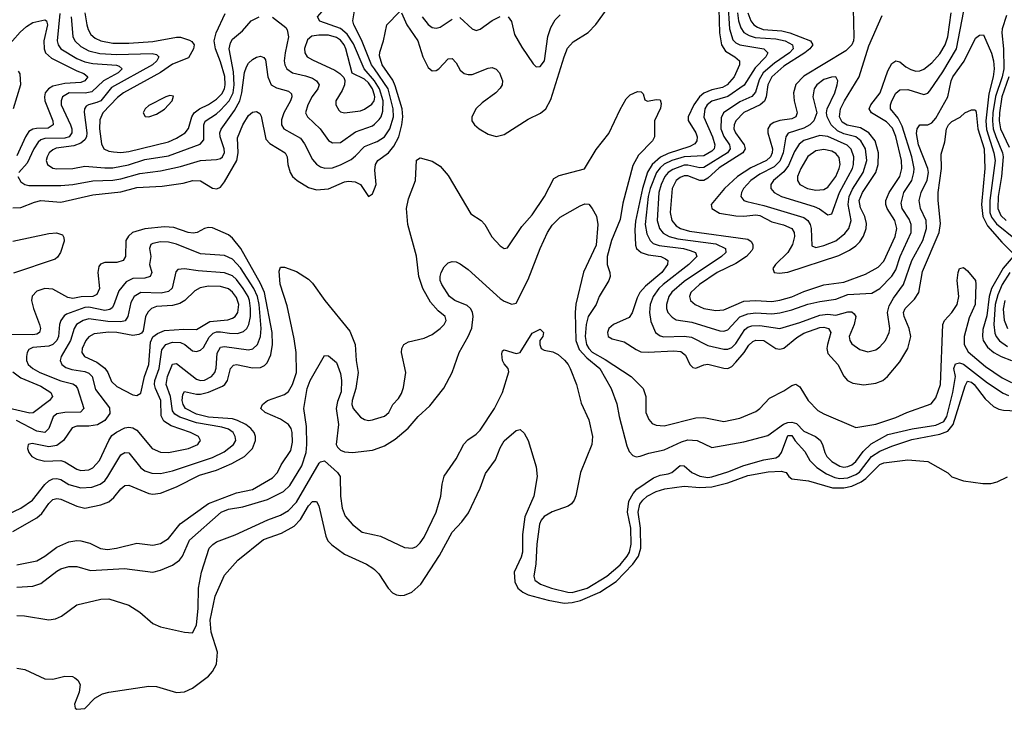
# Model space of a CAD drawing. Header units: inches. Extents: x 501365 to 657855, y 482276 to 547543.
# Tile 361 of 656: x 558224 to 563154, y 515404 to 518856. Entities that reach past the tile are written whole.
import ezdxf

# ---------------------------------------------------------------- set-up
doc = ezdxf.new("R2010")
doc.units = ezdxf.units.IN
doc.header["$MEASUREMENT"] = 0
doc.layers.add('A5551', color=7, linetype='Continuous')
doc.layers.add('A5561', color=7, linetype='Continuous')

msp = doc.modelspace()

# ---------------------------------------------------------------- linework, layer by layer
at = {"layer": 'A5551', "color": 5}
for points, elevation in [([(560000.1, 518550), (559948.9, 518610), (559894.7, 518734.7), (559863.7, 518783.7), (559830, 518811.4), (559727.6, 518847.6), (559715.3, 518870), (559749.8, 518910), (559835.3, 518964.7), (559870, 519003.6), (559909.3, 519110), (559913.5, 519206.5), (559930, 519247.8), (559950, 519238.4), (559970, 519219), (559990, 519210.1), (560000, 519208.6)], 1960), ([(560000, 518609), (559985.5, 518630), (559935.3, 518755.3), (559897.7, 518830), (559892.8, 518850), (559906.2, 518930), (559930, 518996.9), (559950, 519025.2), (559991.2, 519068.8), (560000, 519071.7)], 1940), ([(558150, 518705.9), (558227.1, 518792.9), (558258.5, 518821.5), (558290, 518840.8), (558350, 518855.3), (558357.9, 518850), (558363, 518830), (558344.8, 518750), (558346.7, 518710), (558353.7, 518690), (558383, 518663), (558510, 518598.8), (558545.8, 518585.8), (558564.7, 518570), (558550.8, 518550), (558530, 518540.5), (558450, 518535.8), (558390, 518522.1), (558368.2, 518510), (558352.6, 518490), (558347.8, 518470), (558349.7, 518450), (558389.7, 518350), (558391.1, 518328.9), (558367.6, 518312.4), (558308.4, 518311.6), (558290, 518307.8), (558270, 518295.4), (558252.9, 518270), (558210, 518174.9)], 1920), ([(558425.9, 518885.9), (558412.7, 518750), (558416.9, 518730), (558429.6, 518710), (558510, 518661.5), (558550, 518644.1), (558590, 518636.2), (558708.3, 518628.3), (558723, 518623), (558737.1, 518610), (558717, 518590), (558643.3, 518550), (558585.4, 518494.6), (558551.7, 518488.3), (558471.2, 518488.8), (558439.1, 518470), (558431.5, 518450), (558432.6, 518430), (558477.9, 518330), (558484.9, 518310), (558485.4, 518290), (558471.7, 518270), (558450, 518261.8), (558350, 518260.5), (558330, 518254), (558316.6, 518243.4), (558294.8, 518210), (558261.8, 518138.2), (558220.1, 518090)], 1940), ([(558482.4, 518870), (558490.8, 518770.8), (558499.9, 518750), (558530, 518720.9), (558570, 518699.2), (558626.3, 518686.3), (558710, 518681.5), (558886.8, 518686.8), (558910, 518680.6), (558921.6, 518670), (558911.3, 518650), (558888.8, 518630), (558684.2, 518515.8), (558629.8, 518450.2), (558610, 518440.4), (558569.1, 518430), (558557.9, 518422.1), (558548.6, 518410), (558547, 518393), (558560.9, 518290), (558558.4, 518270), (558550, 518255), (558530, 518237.9), (558495.2, 518224.9), (558407.7, 518212.3), (558390, 518204.6), (558372.6, 518190), (558361.6, 518170), (558357.5, 518150), (558364.3, 518130), (558390, 518112.8), (558410, 518109.2), (558490, 518110.9), (558550, 518122.4), (558650, 518113.5), (558690, 518114.6), (558769.7, 518129.7), (558850, 518156.1), (558970, 518173.6), (559127.7, 518232.3), (559146.2, 518253.8), (559145.9, 518330), (559152.3, 518347.7), (559210, 518384.6), (559230, 518403), (559272.3, 518450), (559293.3, 518490), (559297.5, 518530), (559294.5, 518594.5), (559273.1, 518710), (559279.6, 518740.4), (559290, 518757.7), (559339.8, 518800.2), (559383.5, 518850), (559422.9, 518870)], 1960), ([(558550.1, 518890), (558560.1, 518830), (558566.6, 518806.6), (558580.8, 518780.8), (558602.6, 518762.6), (558630.1, 518750.1), (558690, 518738.5), (558770, 518738.2), (558890, 518747), (559010, 518768.3), (559030, 518767.4), (559073.7, 518753.7), (559086.2, 518746.2), (559097.9, 518730), (559094.7, 518710), (559070, 518664.6), (558990, 518632.5), (558930, 518591.4), (558743.9, 518490), (558713.5, 518466.5), (558640.7, 518390), (558625.9, 518354.1), (558623.9, 518310), (558634.4, 518234.4), (558645.8, 518210), (558670, 518198), (558694.6, 518194.6), (558731.4, 518191.4), (558770, 518195.7), (558970, 518244.6), (559010, 518263.2), (559052.4, 518290), (559069.6, 518310.4), (559085.6, 518370), (559097.8, 518390), (559124.3, 518410), (559170, 518430.8), (559210, 518457.8), (559235.6, 518484.5), (559249.1, 518510), (559253, 518530), (559251.1, 518571.1), (559230, 518644.8), (559203.8, 518710), (559198.2, 518750), (559207.6, 518790), (559253.2, 518886.8)], 1980), ([(559490, 518868.8), (559556.1, 518816.1), (559564.1, 518804.1), (559570.1, 518770), (559552.6, 518690), (559548.7, 518650), (559551.8, 518630), (559561.6, 518610), (559590.1, 518590.1), (559655.2, 518575.2), (559690, 518562.3), (559710.2, 518550), (559723.5, 518530), (559717.2, 518510), (559688.6, 518471.4), (559666.6, 518430), (559654.4, 518390), (559665.2, 518370), (559728.8, 518310), (559770, 518250.2), (559790, 518239.4), (559830, 518241.7), (559905.4, 518294.6), (559990, 518324.2), (560000, 518333.2)], 1960), ([(560000, 518477.8), (559990, 518509.9), (559970, 518540), (559950, 518557.7), (559888.6, 518588.6), (559857.8, 518710), (559848.4, 518730), (559830, 518752.6), (559810, 518766.6), (559770, 518778), (559721.2, 518778.8), (559686.6, 518773.4), (559665.6, 518754.4), (559650.9, 518710.9), (559652.1, 518690), (559663.8, 518670), (559690, 518653.9), (559802.7, 518602.7), (559827, 518587), (559846.5, 518566.5), (559851.6, 518551.6), (559850.7, 518530), (559839.5, 518500.5), (559807.2, 518450), (559806.3, 518430), (559822.1, 518402.1), (559830, 518394.9), (559850, 518388.6), (559930, 518399.8), (559950, 518407.3), (559987.1, 518432.9), (559998.9, 518450), (560000, 518456.1)], 1980), ([(558215.3, 518070), (558230, 518044.1), (558250, 518030.9), (558270, 518026.1), (558430, 518025), (558490, 518030.5), (558590, 518049.7), (558690, 518051.9), (558730, 518058.4), (558825.5, 518085.5), (558930, 518099.6), (559030, 518120.7), (559130, 518151.2), (559210, 518155.9), (559230, 518161.6), (559239.5, 518170), (559249.9, 518190.1), (559248.1, 518210), (559227.5, 518270), (559226.6, 518290), (559232.7, 518307.3), (559299.1, 518400.9), (559326.4, 518450), (559337.2, 518490), (559349.4, 518590.6), (559360, 518620), (559370, 518637.3), (559390, 518655.5), (559410, 518668), (559430, 518673.4), (559446.3, 518666.3), (559454.2, 518654.2), (559467.2, 518570), (559483.5, 518530), (559510, 518513.7), (559570, 518497.9), (559584.4, 518484.4), (559587.3, 518470), (559580.1, 518450), (559546.7, 518390), (559534.6, 518354.6), (559535.8, 518330), (559547, 518310), (559630, 518263), (559650, 518234.7), (559690, 518155.5), (559710, 518132.8), (559730, 518118.4), (559752.3, 518112.3), (559790, 518114.4), (559830, 518129.2), (559883.4, 518156.6), (559906.1, 518173.9), (559950, 518221.2), (560000, 518240.3)], 1940), ([(558217.3, 518597.3), (558224.6, 518584.6), (558228, 518530), (558192.4, 518410)], 1880), ([(558190, 517914.5), (558230, 517916.4), (558297.6, 517942.4), (558330, 517950.1), (558430, 517942.8), (558590, 517979), (558730, 517994.3), (558810, 518015.4), (558936.9, 518023.1), (559042.1, 518037.9), (559091.2, 518051.2), (559130, 518049.3), (559190, 518012), (559210.9, 518009.1), (559230, 518017.7), (559250, 518043.8), (559311.6, 518150), (559317.9, 518190), (559315, 518265), (559341.5, 518330), (559370, 518375.5), (559390, 518393.1), (559410, 518396.5), (559426.5, 518386.5), (559433.2, 518373.2), (559457.1, 518257.1), (559476.5, 518236.5), (559553.4, 518190), (559563.6, 518170), (559567.3, 518130), (559577.7, 518090), (559590.6, 518070.6), (559613.2, 518050), (559670, 518015.3), (559710, 518003.5), (559770, 518009.6), (559850, 518043.6), (559870, 518047.4), (559904, 518044), (559930.3, 518030), (559970, 517970.7), (559990, 517984), (560000, 518008.7)], 1920), ([(558190, 516294.2), (558310, 516361.8), (558335.5, 516384.5), (558370, 516433.6), (558390, 516454.1), (558410, 516459.1), (558430, 516456.3), (558510, 516420.1), (558550, 516411.2), (558630, 516427.6), (558670, 516443.1), (558695.8, 516464.1), (558730, 516508.2), (558750, 516524.1), (558770, 516525.5), (558870, 516483.3), (558890, 516480.6), (558930, 516486), (559010, 516517.2), (559124.4, 516575.6), (559210, 516600.6), (559286.4, 516633.6), (559350.2, 516669.8), (559389.9, 516710), (559405.4, 516750), (559404.9, 516770), (559397.5, 516790), (559382.1, 516810), (559356.1, 516830), (559315.4, 516850), (559290, 516857.1), (559170, 516866.7), (559110, 516881), (559054.6, 516910), (559042, 516930), (559038.3, 516950), (559040.2, 516979.8), (559050, 516995.3), (559110, 516981.3), (559130, 516980.7), (559170, 516990.7), (559239, 517021), (559251.2, 517030), (559264.6, 517050), (559280.4, 517110), (559293.9, 517126.1), (559310, 517130.6), (559390, 517112.3), (559430, 517114.6), (559450, 517125), (559462.5, 517137.5), (559481.7, 517178.3), (559489.9, 517230.1), (559488.8, 517290), (559449.5, 517490), (559430, 517535.8), (559330.9, 517710), (559290, 517761.6), (559270, 517778.2), (559190, 517814), (559170, 517816), (559150, 517810.7), (559112.2, 517790), (559092.9, 517787.1), (559068.2, 517790), (558995.3, 517815.3), (558950, 517819.6), (558850, 517809.6), (558789.2, 517790), (558768.3, 517771.7), (558755.7, 517750), (558754.7, 517670), (558742.3, 517650), (558710, 517640.1), (558650, 517640.1), (558628.5, 517631.5), (558620.3, 517619.7), (558615.2, 517590), (558623.1, 517510), (558610, 517480.5), (558590, 517469.3), (558531.4, 517468.6), (558490, 517460.1), (558465.3, 517465.3), (558390, 517506.6), (558350, 517509.9), (558310, 517496.7), (558287.4, 517472.6), (558283.8, 517450), (558293.9, 517410), (558323.9, 517330), (558328.5, 517310), (558323.8, 517290), (558310, 517282.2), (558290, 517278.9), (558170, 517279.4)], 1920), ([(558190, 517747.2), (558370, 517785.3), (558409.3, 517789.3), (558438.5, 517778.5), (558445.8, 517765.8), (558446.8, 517746.8), (558429.4, 517690), (558413.7, 517666.3), (558402.3, 517657.7), (558193.6, 517586.4)], 1880), ([(558170, 516382.4), (558230, 516410.1), (558289.1, 516450), (558350.2, 516529.8), (558370, 516548.2), (558390, 516558.1), (558410, 516559.9), (558430, 516554), (558470, 516528.6), (558530, 516511.9), (558584.7, 516515.3), (558626.8, 516530), (558650, 516548.3), (558666, 516570), (558730, 516678.2), (558750, 516689.4), (558770, 516687.1), (558830, 516612.9), (558850, 516597.6), (558885.6, 516585.6), (558930, 516583.9), (558990, 516597), (559190, 516663.9), (559248.1, 516691.9), (559295.5, 516730), (559305.6, 516750), (559303.8, 516770), (559292.3, 516790), (559270, 516806.3), (559236.1, 516816.1), (559110, 516838.1), (559026.1, 516866.1), (559001.2, 516881.2), (558990, 516898.2), (558979.7, 516970), (558956.8, 517030), (558964.9, 517070), (558990, 517131.4), (559010, 517134.2), (559110, 517056.6), (559130, 517049.7), (559150, 517051.5), (559184.9, 517070), (559201.3, 517090), (559208.5, 517111.5), (559213.2, 517186.8), (559230, 517216.4), (559250, 517220.7), (559370, 517202.8), (559391.7, 517208.3), (559415.3, 517230), (559430.5, 517269.5), (559433.7, 517310), (559423, 517430), (559414.3, 517470), (559395.7, 517510), (559330, 517613.8), (559290, 517657.3), (559250, 517674.9), (559130, 517683), (559010, 517732.8), (558970, 517742.6), (558930, 517743.2), (558890, 517735), (558880.3, 517730), (558873.4, 517710), (558881.6, 517670), (558874.9, 517630), (558885.2, 517590), (558877.7, 517570), (558850, 517561.5), (558790, 517560.3), (558756.9, 517543.1), (558721.2, 517498.8), (558694.4, 517425.6), (558687.4, 517412.6), (558675.7, 517404.3), (558650, 517399.8), (558570, 517416.5), (558550, 517415.9), (558458.6, 517381.4), (558446.8, 517373.2), (558430.5, 517350), (558423.7, 517330), (558417.8, 517270), (558409.6, 517250), (558390.1, 517230), (558370, 517222.3), (558290, 517215.1), (558270, 517204.5), (558261.4, 517190), (558257.9, 517170), (558258.4, 517150), (558267.2, 517130), (558289.5, 517110), (558325.4, 517090), (558430, 517047.4), (558490, 517032.7), (558504, 517024), (558514.2, 517010), (558545.7, 516910), (558529.5, 516890.5), (558450, 516889.9), (558410, 516882.1), (558392.3, 516867.7), (558370, 516808.7), (558350, 516789.1), (558310, 516795.8), (558208.2, 516850)], 1940), ([(558210, 516127.6), (558310, 516147.3), (558349.6, 516170.4), (558410, 516216), (558470, 516242.1), (558510, 516248.5), (558530, 516246.9), (558574.8, 516234.8), (558629.2, 516209.2), (558664.3, 516204.3), (558709.5, 516210.5), (558810, 516235.8), (558890, 516225.1), (558930, 516233.2), (558970, 516259.4), (559028.5, 516331.5), (559170, 516434.2), (559310, 516486.9), (559390, 516504.7), (559490, 516561.7), (559515, 516590), (559533.1, 516626.9), (559581.1, 516698.9), (559590, 516741), (559588.3, 516790), (559583.1, 516810), (559569.4, 516830), (559530, 516856.1), (559452.8, 516890), (559432.1, 516910), (559439.8, 516930), (559464.8, 516950), (559550, 516980.3), (559570, 516994.8), (559590.7, 517029.3), (559610.2, 517090), (559608, 517190), (559598.5, 517258.5), (559562.9, 517422.9), (559527.6, 517532.4), (559522.6, 517597.4), (559530, 517617.3), (559550, 517617.1), (559610, 517595.6), (559670, 517556.1), (559690, 517537.3), (559751.9, 517450), (559876.7, 517296.8), (559904.4, 517230), (559909.6, 517150.4), (559919.2, 517090), (559906.9, 517010), (559888.9, 516950), (559887.6, 516930), (559893.7, 516910), (559930, 516866.4), (559950, 516854.2), (559970, 516850.2), (559990, 516852.4), (560000, 516855.6)], 1880), ([(558210, 516015.7), (558290, 516020.5), (558330, 516034.1), (558410, 516095.7), (558430, 516106.6), (558470, 516118.4), (558510, 516118.7), (558579.4, 516099.4), (558749.1, 516109.1), (558890, 516090.2), (558930, 516100.2), (558990, 516125.7), (559023.7, 516150), (559038.9, 516170), (559073.6, 516250), (559232.5, 516390), (559270, 516406.4), (559341.8, 516418.2), (559465.1, 516454.9), (559545.8, 516494.2), (559576.6, 516523.4), (559636.6, 516623.4), (559658.5, 516690), (559662.2, 516730), (559660, 516820), (559646.8, 516910), (559663.8, 517010), (559679.2, 517050), (559750, 517174.8), (559770, 517173), (559810, 517139.3), (559830, 517084.9), (559836.1, 517050), (559833.6, 516993.6), (559815.6, 516944.4), (559808.8, 516910), (559820.8, 516830), (559808.1, 516730), (559815.2, 516715.2), (559830, 516700.8), (559850, 516692.8), (559889.9, 516690.1), (559990, 516700.8), (560000, 516704.4)], 1860), ([(558190, 517092.9), (558230, 517062.6), (558330, 517021.8), (558380.6, 516990), (558389.3, 516970), (558373.8, 516950), (558291.5, 516888.5), (558274.3, 516885.7), (558121.4, 516921.4)], 1920), ([(558210, 515873.5), (558247.9, 515872.1), (558370, 515851.3), (558404, 515856), (558433.6, 515870), (558510, 515927.2), (558630, 515956), (558670, 515956.5), (558770, 515925.7), (558826, 515890), (558890, 515833), (558930, 515817.1), (559050, 515790.6), (559090, 515787.3), (559110, 515824.7), (559118.4, 515910), (559118.8, 516010), (559135, 516090), (559173.5, 516210), (559190.4, 516229.6), (559210, 516242), (559302.7, 516277.3), (559467, 516353), (559530, 516375.5), (559570, 516399.1), (559610, 516441), (559723.9, 516636.1), (559730, 516643), (559750, 516648.4), (559814.7, 516590), (559829.4, 516570), (559830.2, 516470), (559838.6, 516410), (559853.7, 516370), (559890, 516328.4), (559938.8, 516290), (560000, 516277.5)], 1840), ([(558210, 515610.4), (558250, 515602.4), (558350, 515557), (558390, 515554.9), (558450.4, 515570.4), (558488.2, 515568.2), (558500.9, 515560.9), (558514.8, 515550), (558527.5, 515527.5), (558522, 515490), (558498.8, 515430), (558502.8, 515410), (558510, 515404), (558550, 515408.8), (558600.1, 515459.9), (558639.2, 515480.8), (558670.8, 515489.2), (558870, 515519.1), (558910, 515518), (559010, 515488.7), (559050, 515491.9), (559090, 515509.5), (559170, 515569.6), (559190, 515593), (559209.6, 515630), (559214.3, 515690), (559183, 515790), (559177.9, 515850), (559202.7, 515970), (559250, 516075.6), (559316.2, 516150), (559445.6, 516254.4), (559534.7, 516285.3), (559598.8, 516321.2), (559630, 516354.3), (559670, 516422), (559690, 516444.7), (559710, 516444.2), (559722.6, 516422.6), (559756.1, 516270), (559767.5, 516247.5), (559786.4, 516226.4), (559850, 516181.2), (559960.3, 516130), (559992.9, 516110), (560000, 516103)], 1820)]:
    msp.add_lwpolyline(points, dxfattribs=dict(at, elevation=elevation))
for points, elevation in [([(558976.3, 518476.3), (558955.3, 518470), (558870, 518426.8), (558852.3, 518410), (558842.8, 518390), (558851.7, 518371.7), (558870, 518369.5), (558910, 518382.6), (558950, 518407.9), (558987.7, 518450), (558993.6, 518473.6)], 2020), ([(559050, 517609.1), (559015.5, 517604.5), (559006.2, 517593.8), (558988.3, 517511.7), (558970, 517494.5), (558932.4, 517487.6), (558830, 517490.7), (558797.7, 517470), (558780.5, 517439.5), (558765.2, 517370), (558751.9, 517348.1), (558730, 517342.7), (558665.2, 517345.2), (558570, 517357.7), (558541.4, 517350), (558509.1, 517330), (558496.3, 517310), (558479.2, 517250), (558432.7, 517170), (558427, 517150), (558435.5, 517130), (558455.5, 517115.5), (558485.4, 517105.4), (558550, 517095), (558570, 517085.8), (558587.9, 517070), (558604.2, 517004.2), (558673.7, 516913.7), (558675.2, 516884.8), (558650.9, 516849.1), (558613, 516827), (558570, 516820.5), (558510, 516821), (558486.7, 516813.3), (558443.4, 516750), (558410, 516723.6), (558370, 516717.6), (558286.1, 516733.9), (558267.4, 516730), (558264, 516710), (558269.5, 516690), (558285, 516670), (558310, 516655.9), (558350, 516646.1), (558430, 516648.5), (558450, 516643.3), (558510, 516606.1), (558530, 516598.9), (558570, 516602.7), (558590, 516612.8), (558623, 516650), (558670.6, 516749.4), (558686.4, 516773.6), (558708.2, 516791.8), (558750, 516812.5), (558770, 516815.9), (558790, 516812.2), (558810, 516800.5), (558887.5, 516710), (558930, 516691.5), (558970, 516689), (559069.6, 516710), (559115.4, 516730), (559121.8, 516738.2), (559129.8, 516750), (559119.2, 516770), (559079.2, 516790), (558982.6, 516822.6), (558946.2, 516846.2), (558933.2, 516873.2), (558931.1, 516950), (558904.9, 517010), (558899.4, 517030), (558900.9, 517050), (558923, 517110), (558936.5, 517203.5), (558955.4, 517230), (558990, 517240.8), (559030, 517239.7), (559050.3, 517230.3), (559090, 517198.5), (559110, 517195.4), (559130, 517202), (559144.7, 517215.3), (559173.1, 517266.9), (559192.6, 517287.4), (559210, 517293.8), (559230, 517293.6), (559274, 517286), (559314.9, 517285.1), (559345.4, 517294.6), (559362.1, 517310), (559372.1, 517330), (559379, 517370), (559379.7, 517410), (559374.3, 517450), (559367.5, 517470), (559343.4, 517510), (559310, 517555), (559290, 517573.1), (559250, 517588.8), (559118.1, 517598.1)], 1960), ([(559170, 517521.6), (559127.3, 517512.7), (559100.9, 517499.1), (559051.5, 517450), (559025.3, 517434.7), (558990, 517425.3), (558910, 517419.7), (558884.5, 517410), (558866.7, 517393.3), (558854.8, 517370), (558842.4, 517297.6), (558833.8, 517286.2), (558820.2, 517279.8), (558790, 517275.4), (558710, 517290.5), (558670, 517291.4), (558597.4, 517282.6), (558570, 517268.4), (558556.1, 517250), (558537.7, 517210), (558534.8, 517190), (558548.4, 517170), (558610, 517141), (558650.7, 517110.7), (558666.3, 517090), (558684.4, 517044.4), (558710, 517019.5), (558790, 516978.6), (558810, 516974.3), (558830, 516986), (558848.4, 517070), (558870.3, 517130), (558878.7, 517241.3), (558891.4, 517268.6), (558914.3, 517285.7), (558950, 517299.4), (559046.6, 517306.6), (559110, 517305.6), (559175.8, 517344.2), (559266.9, 517353.1), (559290, 517361), (559302.4, 517370), (559315.9, 517390), (559320.7, 517430), (559310, 517464.8), (559290, 517492.6), (559270, 517507.7), (559230, 517520.1)], 1980)]:
    msp.add_lwpolyline(points, close=True, dxfattribs=dict(at, elevation=elevation))
at = {"layer": 'A5561', "color": 5}
for points, elevation in [([(561818.3, 518890), (561822.9, 518850), (561834.6, 518814.6), (561850, 518792), (561875.7, 518775.7), (561906.3, 518766.3), (562010, 518759.3), (562057.1, 518750), (562093.3, 518730), (562096.3, 518710), (562078.2, 518690), (562002.5, 518637.5), (561946, 518590), (561925.7, 518554.3), (561907.1, 518492.9), (561890, 518471.3), (561830, 518444), (561747.1, 518390), (561735.7, 518364.3), (561734.8, 518310), (561750, 518270.7), (561778.4, 518230), (561781.4, 518210), (561768.4, 518190), (561650, 518116.3), (561630, 518113.5), (561570, 518127.3), (561550, 518126.7), (561493.4, 518106.6), (561471.2, 518090), (561454.7, 518070), (561435.7, 518030), (561424.4, 517990), (561415.5, 517850), (561427.2, 517810), (561446.4, 517786.4), (561475.2, 517770), (561518.7, 517758.7), (561710, 517733.4), (561758.2, 517710), (561759.4, 517690), (561737.9, 517670), (561550, 517544.7), (561488.8, 517491.2), (561474.3, 517470), (561461.6, 517430), (561461.6, 517410), (561469.5, 517390), (561490, 517366.7), (561510, 517354), (561590, 517342.1), (561730, 517298), (561750, 517297.1), (561770, 517303.3), (561830, 517368.2), (561870, 517383.2), (561910, 517389.1), (561990, 517383.6), (562030, 517387.7), (562090, 517403.4), (562170, 517432.1), (562230, 517445.5), (562310, 517456.2), (562370, 517480.5), (562490, 517486.6), (562530, 517510.1), (562590, 517571.3), (562610, 517603.2), (562632.5, 517670), (562688, 517790), (562687.6, 517830), (562676.8, 517856.8), (562642.7, 517910), (562637.7, 517937.7), (562651.1, 517990), (562689.9, 518050), (562701.3, 518090), (562701.9, 518110), (562690.2, 518170), (562642.9, 518322.9), (562622, 518362), (562583.6, 518410), (562583.6, 518430), (562590, 518448.8), (562610, 518487.1), (562630, 518505), (562670, 518505.5), (562750, 518481.6), (562770, 518487.5), (562780.6, 518499.4), (562845.7, 518594.3), (562914.7, 518710), (562970, 518996.5)], 1960), ([(560135.6, 518890), (560162.2, 518830), (560216.9, 518750), (560243.3, 518670), (560270, 518615.9), (560290, 518599.8), (560310, 518601.3), (560321.8, 518610), (560370, 518660.2), (560390, 518661.6), (560410, 518639), (560430, 518603.5), (560450, 518585.9), (560470, 518580.5), (560490, 518581.7), (560570, 518612.4), (560590, 518616), (560610, 518608.5), (560627, 518590), (560642, 518550), (560639.1, 518530), (560630, 518513.6), (560608.3, 518490), (560540.3, 518439.7), (560509.3, 518410.7), (560487.8, 518370), (560488.4, 518350), (560502, 518330), (560524, 518310), (560570, 518281.8), (560610, 518271.1), (560650, 518281), (560770, 518357.1), (560832.3, 518387.7), (560858.2, 518410), (560883.9, 518456.1), (560950, 518670.4), (560967.4, 518712.6), (560995.4, 518744.6), (561070, 518791.6), (561109.1, 518830.9), (561165.9, 518910)], 1920), ([(561724.8, 518910), (561727.3, 518790), (561738.1, 518730), (561757.4, 518697.4), (561804.2, 518670), (561828.4, 518650), (561827.9, 518630), (561800.3, 518570), (561766.4, 518530), (561743.5, 518516.5), (561690, 518504.1), (561650, 518487.6), (561627.7, 518470), (561598.9, 518430), (561570.4, 518370), (561570.5, 518350.5), (561608.7, 518290), (561616.1, 518270), (561614.8, 518250), (561605, 518235), (561579.8, 518220.2), (561470, 518185.7), (561432.1, 518167.9), (561391, 518130), (561367.6, 518092.4), (561342, 518010), (561307.3, 517847.3), (561303.1, 517803.1), (561307.7, 517727.7), (561312.2, 517710), (561335.2, 517690), (561370, 517679), (561433.4, 517670), (561458.2, 517658.2), (561468.4, 517650), (561466.6, 517630), (561439, 517590), (561357.7, 517522.3), (561329.7, 517490), (561316.3, 517463.7), (561291.1, 517388.9), (561275.6, 517364.4), (561197.8, 517330), (561174.4, 517310), (561166.5, 517290), (561170.9, 517270), (561190, 517257.9), (561250, 517243), (561310, 517204.2), (561333.9, 517193.9), (561370, 517190.8), (561498.9, 517198.9), (561534.4, 517194.4), (561557.3, 517177.3), (561579.7, 517130), (561595, 517115), (561610, 517112.2), (561650, 517128.9), (561670, 517131.6), (561750, 517110.6), (561770, 517109.5), (561790, 517119.5), (561810, 517141.1), (561850.8, 517189.2), (561873.8, 517226.2), (561894.3, 517245.7), (561910, 517252.2), (561950, 517250.1), (562010, 517210.1), (562030, 517206), (562050, 517211.1), (562114.9, 517265.1), (562150, 517285.8), (562230, 517314.2), (562250, 517316), (562272.7, 517310), (562284.7, 517290), (562268, 517230), (562265.5, 517210), (562270, 517185.2), (562319.8, 517130), (562350, 517071.5), (562369.2, 517049.2), (562395.8, 517035.8), (562450, 517028.4), (562510, 517035.9), (562544.8, 517050), (562568.1, 517070), (562630, 517143.8), (562670, 517210.3), (562685.1, 517270), (562676.6, 517310), (562651.7, 517370), (562649, 517390), (562656.5, 517410), (562703.3, 517456.7), (562724.8, 517490), (562744.8, 517595.2), (562828.1, 517790), (562834.7, 517834.7), (562821.6, 517950), (562821.9, 517990), (562839.5, 518110), (562837.3, 518182.7), (562855.3, 518244.7), (562864.3, 518310), (562874.4, 518330), (562890, 518345.6), (562932.7, 518367.3), (562955.1, 518390), (562990, 518404.6), (563003.9, 518403.9), (563010, 518403.1), (563013.4, 518393.4), (563020.8, 518310), (563052, 518210), (563055.9, 518110), (563039.3, 517930), (563046.6, 517870), (563070, 517824.4), (563141.3, 517741.3), (563192.3, 517690)], 1920), ([(561770, 518939.3), (561777.3, 518810), (561794.9, 518754.9), (561810, 518739.3), (561829.4, 518729.4), (561948.9, 518710), (561970.1, 518690), (561959.8, 518670), (561905.9, 518614.1), (561851.6, 518528.4), (561769.2, 518470.8), (561690, 518448), (561666, 518430), (561653.7, 518410), (561648.5, 518368.5), (561692.4, 518270), (561704.6, 518230), (561701, 518210), (561690, 518197.1), (561650, 518173.9), (561550, 518168.5), (561488.8, 518151.2), (561450, 518132.6), (561430, 518114.7), (561412.9, 518090), (561380.9, 518010), (561371, 517970), (561355.8, 517830), (561364, 517784), (561380.1, 517750), (561396.1, 517736.1), (561425.3, 517725.3), (561546.7, 517710), (561580.9, 517700.9), (561608.3, 517690), (561614.6, 517670), (561575, 517630), (561445.9, 517530), (561424.4, 517510), (561395, 517470), (561380.5, 517430), (561376.5, 517390), (561384.3, 517344.3), (561407.5, 517290), (561430, 517273), (561448.5, 517268.5), (561550, 517272.3), (561587.4, 517267.4), (561670, 517225.1), (561750, 517205.8), (561770, 517206.1), (561790, 517215.5), (561810, 517234.6), (561855.2, 517304.8), (561870, 517316.4), (561890, 517323.2), (561930, 517325.5), (562030, 517310.1), (562130, 517339.9), (562230, 517377.5), (562270, 517381.4), (562310, 517376.4), (562370, 517393.3), (562390, 517392.9), (562402.6, 517382.6), (562409.5, 517369.5), (562401.8, 517330), (562376.8, 517270), (562379.8, 517250), (562390, 517234), (562430, 517204.9), (562470, 517193.6), (562510, 517203.5), (562530, 517218.2), (562558.2, 517250), (562577.4, 517290), (562580.2, 517310), (562568.7, 517390), (562577.1, 517422.9), (562598.8, 517461.2), (562649.4, 517530.6), (562689.9, 517650), (562745.7, 517750), (562764.3, 517810), (562762.7, 517850), (562734.1, 517910), (562728.1, 517950), (562736.6, 517990), (562767.1, 518052.9), (562773.5, 518090), (562770.5, 518110.5), (562724.5, 518230), (562714, 518286), (562716.5, 518310), (562730, 518329.1), (562770, 518330.1), (562790, 518339.3), (562810, 518362.8), (562870.9, 518470), (562887.9, 518550), (562896.3, 518570), (562952.5, 518647.5), (563010, 518763.5), (563030, 518777.3), (563050, 518780.4), (563090, 518688.7), (563099.2, 518650), (563102.4, 518610), (563097, 518570), (563075.6, 518484.4), (563061.6, 518350), (563065.2, 518305.2), (563100.4, 518190), (563107, 518150), (563080.3, 517950), (563081.3, 517890), (563090, 517866.5), (563114.4, 517834.4), (563210, 517757.3)], 1940), ([(562397.5, 518910), (562400.3, 518770), (562398.4, 518750), (562390.1, 518730), (562360.9, 518699.1), (562150, 518572.7), (562110, 518530.5), (562099, 518490), (562102.2, 518450), (562116.6, 518390), (562110.6, 518370), (562090, 518359.5), (562029.6, 518350.4), (561999.2, 518340.8), (561981.4, 518330), (561970.1, 518310), (561970.1, 518290), (561993.7, 518210), (561991.9, 518190), (561983.5, 518170), (561962.3, 518150), (561885.2, 518114.8), (561817.6, 518070), (561752.9, 518010), (561686, 517930), (561689.3, 517910), (561727.9, 517887.9), (561810, 517873.4), (561850, 517872.5), (561910, 517878.7), (561930, 517875.9), (561990, 517844.2), (562048.1, 517828.1), (562089.7, 517809.7), (562101.7, 517790), (562103.8, 517770), (562093, 517730), (562069, 517691), (562008.2, 517630), (561994.4, 517610), (562001.3, 517590), (562026.1, 517586.1), (562070, 517592.7), (562324.8, 517675.2), (562378, 517702), (562410, 517723.8), (562430, 517743.2), (562448.4, 517771.6), (562462.2, 517810), (562463.8, 517836.2), (562455, 517870), (562433.2, 517913.2), (562427.6, 517950), (562443.5, 517990), (562510, 518090.2), (562522.8, 518130), (562523.3, 518190), (562506.2, 518250), (562475.5, 518290), (562433.8, 518313.8), (562367.1, 518327.1), (562342.1, 518342.1), (562328.7, 518370), (562333.5, 518410), (562353.1, 518450), (562427.6, 518570), (562476, 518724), (562542.8, 518877.2)], 2020), ([(560000, 518008.7), (560008.6, 518030), (560001.9, 518101.9), (560005, 518130), (560016.8, 518150), (560070, 518188.7), (560097.7, 518222.3), (560121.8, 518270), (560137.8, 518330), (560142.3, 518370), (560138.4, 518410), (560104.7, 518524.7), (560092.6, 518552.6), (560038.6, 518630), (560025.2, 518674.8), (560026.5, 518693.5), (560045.6, 518750), (560063.1, 518830), (560125.6, 518894.4)], 1920), ([(560239.5, 518870), (560270, 518831.7), (560290, 518816.8), (560310, 518812.4), (560330, 518817.6), (560390, 518857.7)], 1940), ([(560427.1, 518867.1), (560490, 518810.2), (560510, 518800.8), (560530, 518808.9), (560590, 518851.6), (560630, 518871)], 1940), ([(560670.2, 518870.2), (560685.7, 518845.7), (560702.1, 518782.1), (560738.1, 518718.1), (560794.1, 518634.1), (560810, 518619.6), (560830, 518621.5), (560851.1, 518650), (560868.5, 518771.5), (560883.5, 518816.5), (560905.1, 518854.9), (560930, 518879.8)], 1940), ([(561869, 518890), (561884, 518850), (561899.9, 518830), (561917.4, 518817.4), (561946.5, 518806.5), (562039.4, 518799.4), (562080.5, 518790), (562184.1, 518750), (562194.4, 518730), (562179.4, 518710), (562155.2, 518690), (562050, 518623.3), (561989.8, 518570), (561969, 518530), (561961.4, 518470), (561952.4, 518447.6), (561931.1, 518430), (561850, 518390.3), (561809.7, 518350), (561801.1, 518330), (561800.2, 518310), (561807.2, 518290), (561850.8, 518230), (561855.7, 518210), (561843.8, 518190), (561726.1, 518113.9), (561670, 518062.9), (561650, 518051.5), (561630, 518050.9), (561570, 518074.5), (561550, 518073.4), (561530, 518065.6), (561511.6, 518050), (561490.4, 518010), (561479.9, 517890), (561489.3, 517850), (561510, 517823.7), (561532, 517810), (561577.6, 517797.6), (561870, 517756.8), (561885.5, 517745.5), (561894.2, 517730), (561895, 517710), (561890, 517700.2), (561862.4, 517670), (561810, 517635.1), (561715.2, 517590), (561628, 517530), (561584.5, 517490), (561577.1, 517470), (561582.9, 517450), (561605.5, 517430), (561650, 517410.7), (561710, 517400.6), (561750, 517403.8), (561850, 517447.5), (561910, 517450.1), (561990, 517445.8), (562030, 517451.3), (562090, 517467.7), (562150, 517495.2), (562250, 517528.1), (562350, 517542), (562458.6, 517581.4), (562522.3, 517617.7), (562550, 517647.7), (562607.2, 517770), (562615.7, 517810), (562606.3, 517850), (562566.9, 517910), (562559.9, 517930), (562560.1, 517950), (562577.9, 517990), (562629.9, 518070), (562640.1, 518110), (562639, 518150), (562610.7, 518270.7), (562593.3, 518313.3), (562564, 518344), (562488.7, 518390), (562477.5, 518410), (562484.5, 518430), (562532.3, 518490), (562570, 518598.8), (562590, 518636.3), (562610, 518650.1), (562630, 518644.2), (562659.9, 518619.9), (562685.7, 518605.7), (562710, 518598.3), (562730, 518599.3), (562750, 518608.5), (562790, 518639.1), (562830, 518685.4), (562856.9, 518730), (562871.4, 518770), (562887.2, 518890)], 1980), ([(563163.9, 518876.1), (563142.6, 518810), (563140.4, 518790), (563150.3, 518710.3), (563150.8, 518610), (563142.7, 518570), (563109.1, 518470.9), (563096.7, 518390), (563094.2, 518350), (563098.2, 518310), (563110.3, 518270.3), (563144.9, 518190), (563148.4, 518170), (563139.7, 518070), (563122.3, 517970), (563121.3, 517910), (563136.1, 517876.1), (563162.4, 517850)], 1960), ([(560000, 518240.3), (560014.3, 518245.7), (560050.4, 518269.6), (560077.7, 518310), (560095.7, 518370), (560094.1, 518410), (560068.4, 518510), (560000, 518609)], 1940), ([(563177, 518570), (563141.8, 518470), (563130, 518390), (563128.6, 518350), (563134.4, 518310), (563178.3, 518218.3)], 1980), ([(560000, 518333.2), (560024.7, 518355.3), (560033.7, 518370), (560041.6, 518398.4), (560044.7, 518450), (560025.9, 518510), (560000.1, 518550)], 1960), ([(560000, 516855.6), (560050, 516871.5), (560072.3, 516890), (560092.8, 516930), (560120.7, 516959.3), (560136, 516984), (560146.1, 517013.9), (560157.3, 517090), (560135.8, 517190), (560136.9, 517210), (560147, 517230), (560170, 517242.4), (560250, 517260.8), (560290, 517279.3), (560330, 517310.2), (560348.9, 517330), (560359.4, 517350), (560353.5, 517370), (560319.1, 517399.1), (560281.1, 517441.1), (560242.2, 517510), (560223, 517570), (560211.6, 517671.6), (560167.1, 517830), (560160.9, 517910), (560170, 517959.5), (560205.3, 518050), (560210, 518152.4), (560230, 518164.4), (560290, 518147.2), (560330, 518123.1), (560370, 518076.1), (560483.6, 517883.6), (560535.2, 517850), (560552.2, 517830), (560588.5, 517768.5), (560630, 517723.8), (560650, 517710.6), (560666.6, 517713.4), (560738.9, 517821.1), (560790, 517879.5), (560850.8, 517970), (560899, 518061), (560924.9, 518075.1), (561051.7, 518108.3), (561110, 518205.6), (561174.4, 518285.6), (561230, 518406.5), (561259.8, 518460.2), (561279.8, 518480.2), (561317, 518497), (561335.3, 518495.3), (561344.9, 518484.9), (561354.4, 518454.4), (561367.5, 518447.5), (561410, 518455.5), (561430, 518454), (561436.5, 518436.5), (561432.8, 518412.8), (561402.2, 518350), (561402.3, 518270), (561392.8, 518250), (561321.7, 518178.3), (561294.1, 518125.9), (561243.5, 517936.5), (561230, 517855.9), (561186.9, 517750), (561165.4, 517670), (561165.4, 517630), (561179.5, 517590), (561179.8, 517570), (561173.6, 517550), (561125.4, 517470), (561110.1, 517430), (561070.1, 517370), (561060.1, 517330), (561055.2, 517270), (561061.5, 517230), (561072.8, 517210), (561090, 517192.1), (561155.4, 517155.4), (561285.2, 517070), (561345.4, 517010), (561358.2, 516970), (561359.4, 516890), (561373.9, 516853.9), (561390, 516835.2), (561410, 516825.7), (561450, 516822.6), (561610, 516862.1), (561650, 516863.9), (561750, 516844.8), (561830, 516861.2), (561910, 516895), (561929.9, 516910), (561977.9, 516962.1), (562050, 516997.6), (562090, 517025), (562110, 517030.9), (562130, 517018.4), (562171, 516950), (562219.5, 516899.5), (562250, 516882.4), (562410, 516814.7), (562510, 516831), (562610, 516864.5), (562665.6, 516890), (562786.7, 516933.3), (562810, 516962.4), (562834.1, 517030), (562845, 517330), (562854.6, 517350), (562890.9, 517390), (562917.3, 517430), (562925.4, 517470), (562918, 517550), (562922, 517590), (562930, 517610.6), (562950, 517615.5), (562970, 517598), (563009.2, 517550), (563011.7, 517531.7), (563007.1, 517430), (562976.9, 517363.1), (562952.7, 517270), (562952.5, 517230), (562973.1, 517193.1), (563059.3, 517119.3), (563142.6, 517062.6), (563190, 517039.7)], 1880), ([(560000, 518456.1), (560002.4, 518470), (560000, 518477.8)], 1980), ([(560000, 516704.4), (560050, 516722.4), (560104, 516756), (560168.8, 516811.2), (560218.5, 516870), (560276.8, 516923.2), (560348.2, 517011.8), (560389.7, 517090), (560424, 517190), (560470, 517270.3), (560488.3, 517311.7), (560494.2, 517370), (560490.9, 517390.9), (560481.5, 517410), (560464.8, 517424.8), (560403.1, 517450), (560376.8, 517470), (560336.9, 517530), (560329.8, 517550), (560329.7, 517570.3), (560334.5, 517590), (560350, 517618.8), (560370, 517639.1), (560390, 517644.9), (560410, 517643), (560430, 517633), (560470, 517604.9), (560630, 517460.6), (560650, 517447.3), (560687.8, 517432.2), (560710, 517437.4), (560770, 517555.6), (560830, 517711.2), (560866.7, 517790), (560890, 517827.9), (560930, 517867.4), (561030, 517924.4), (561053.7, 517933.7), (561073, 517933), (561090, 517911.3), (561112.5, 517872.5), (561119.3, 517830), (561110, 517727.3), (561047.5, 517592.5), (561008.8, 517431.2), (561004.4, 517390), (561008.8, 517250), (561024.4, 517204.4), (561063, 517163), (561128.8, 517110), (561185.9, 517010), (561213.4, 516933.4), (561224.8, 516870), (561263.1, 516723.1), (561274.8, 516694.8), (561293.6, 516673.6), (561310, 516667.8), (561330, 516670.2), (561373.4, 516686.6), (561450, 516701.9), (561537.3, 516742.7), (561570, 516752.3), (561615.5, 516750), (561690, 516714.7), (561850, 516743), (561970, 516774.6), (562048.6, 516831.4), (562070, 516839.9), (562090, 516841.5), (562114, 516834), (562150, 516796.3), (562209, 516769), (562231.4, 516751.4), (562243.9, 516730), (562254.8, 516690), (562265.6, 516670), (562290, 516643.8), (562330, 516620.1), (562350, 516616.2), (562370, 516619.1), (562390, 516627.9), (562410, 516644.6), (562446.4, 516693.6), (562487.4, 516732.6), (562570, 516778.6), (562691.5, 516808.5), (562810, 516826.7), (562850, 516844.5), (562865.6, 516870), (562896.4, 516990), (562909.9, 517070), (562901.1, 517110), (562910, 517133.8), (562930, 517138.9), (562950, 517132), (563070, 517038.1), (563147, 516987), (563175.2, 516975.2)], 1860), ([(563198.6, 517670), (563147.4, 517612.6), (563089.6, 517510), (563078.4, 517470), (563066.4, 517373.6), (563045.5, 517305.5), (563043.8, 517270), (563048.5, 517250), (563070, 517217.2), (563101.5, 517190), (563137, 517170), (563190, 517150.3)], 1920), ([(563180.7, 517590), (563143.5, 517530), (563121.3, 517478.7), (563107.6, 517430), (563100.7, 517330), (563106, 517286), (563112.5, 517270), (563130, 517247.9), (563170, 517220.1)], 1940), ([(563156.5, 517450), (563147, 517407), (563152.4, 517352.4), (563170.3, 517310.3)], 1960), ([(560000, 516277.5), (560031.1, 516271.1), (560150, 516213.8), (560190, 516210.2), (560210, 516218.6), (560230, 516236.5), (560250, 516265.7), (560309.8, 516390), (560333.1, 516470), (560338.5, 516530), (560350, 516570.5), (560410, 516658.4), (560448.2, 516731.8), (560467.3, 516752.7), (560510, 516781.7), (560530, 516801.7), (560600.6, 516910), (560640.6, 516990), (560672.3, 517092.3), (560669.6, 517110), (560650, 517132.7), (560642, 517150), (560637.6, 517182.4), (560642, 517198), (560650, 517203.8), (560710, 517184.9), (560730, 517190.4), (560790, 517286), (560830, 517306.8), (560846.8, 517290), (560844, 517270), (560827.7, 517250), (560828.2, 517230), (560835.5, 517210), (560850, 517202.3), (560893.7, 517193.7), (560920, 517180), (560951.7, 517151.7), (560970.2, 517130), (560980.2, 517110), (561011.3, 517030), (561036, 516936), (561072.8, 516852.8), (561091.2, 516770), (561089.2, 516730), (561032.5, 516590), (561008, 516472), (560999.7, 516450), (560987, 516433), (560970, 516420.7), (560890, 516392.5), (560850, 516368.9), (560834.8, 516350), (560826.4, 516330), (560812.5, 516230), (560807.5, 516132.5), (560797.5, 516070), (560803.2, 516050), (560831.6, 516030), (560886, 516010), (560968.2, 515990), (560989.4, 515989.4), (561064.6, 516010), (561163.9, 516070), (561230, 516126.8), (561265, 516170), (561276.6, 516190), (561284.7, 516230), (561283.3, 516310), (561266.7, 516390), (561274.6, 516445.4), (561295.4, 516484.5), (561313.4, 516506.6), (561397.4, 516562.6), (561430, 516576.6), (561470, 516582.3), (561489.8, 516590), (561530, 516623.7), (561550, 516622.4), (561589.8, 516589.8), (561630, 516570.8), (561670, 516564.9), (561690, 516567.5), (561770, 516592), (561850, 516624), (561950, 516652), (562010, 516662.8), (562027.1, 516672.9), (562038.9, 516690), (562070, 516774), (562090, 516774.1), (562107.3, 516747.3), (562154.5, 516694.5), (562179.4, 516650), (562214.9, 516614.9), (562263.2, 516583.2), (562304.4, 516564.4), (562330, 516559.3), (562370, 516562.3), (562410, 516578.5), (562428.6, 516591.4), (562488.3, 516670), (562530, 516695.3), (562590, 516721.4), (562690, 516753.9), (562830, 516780.6), (562870, 516795.8), (562898.3, 516830), (562957.8, 517022.2), (562970, 517045.8), (562990, 517041.2), (563002.2, 517030), (563058.4, 516958.4), (563099.3, 516919.3), (563125.7, 516905.7), (563150, 516901.5), (563370, 516888.7)], 1840), ([(560000, 516103), (560021.5, 516081.5), (560069.6, 516009.6), (560090, 515987.3), (560110, 515977.1), (560130, 515973.4), (560150, 515975.1), (560187.3, 515990), (560232.3, 516030), (560325.5, 516174.5), (560389.2, 516290), (560438.1, 516341.9), (560471.9, 516388.1), (560530, 516510.3), (560556.6, 516583.4), (560607.1, 516652.9), (560630, 516713), (560650, 516748.5), (560710, 516799.1), (560730, 516804), (560750, 516786.8), (560770.4, 516750), (560810, 516618), (560814.5, 516570), (560797.8, 516470), (560752.4, 516367.6), (560741.7, 516278.3), (560740.8, 516190), (560734.5, 516165.5), (560700.2, 516090), (560702.3, 516042.3), (560718.1, 516010), (560743.5, 515990), (560770, 515977.3), (560870, 515949.5), (560950, 515935.1), (560990, 515938), (561031.5, 515948.5), (561128.6, 515990), (561210, 516042.9), (561293.3, 516130), (561322.3, 516170), (561334.2, 516210), (561332.3, 516310), (561321.1, 516390), (561329, 516430), (561343.1, 516450), (561366.1, 516470), (561410, 516493.8), (561453.3, 516506.7), (561550, 516521.6), (561630, 516514.2), (561690, 516516.8), (561770, 516537), (561870, 516574.3), (561971.9, 516591.9), (562036, 516596), (562061.3, 516590), (562074, 516570), (562090, 516558.3), (562172.9, 516547.1), (562293.2, 516513.2), (562350, 516512.1), (562390, 516520.8), (562437.6, 516542.4), (562460.8, 516559.2), (562530, 516630.1), (562550, 516637.5), (562670, 516653.1), (562770, 516644.4), (562870, 516587.3), (562890, 516568), (562950, 516548), (563046.3, 516533.7), (563086.3, 516533.7), (563118, 516542), (563170, 516566.8)], 1820)]:
    msp.add_lwpolyline(points, dxfattribs=dict(at, elevation=elevation))
for points, elevation in [([(562309.8, 518569.8), (562288.7, 518568.7), (562250, 518556), (562215, 518530), (562201.4, 518510), (562194.8, 518470), (562214.4, 518390), (562199.8, 518350), (562180.4, 518330), (562150, 518312.8), (562072.3, 518287.7), (562059.4, 518270), (562046.8, 518190), (562030, 518147.8), (562000.9, 518119.1), (561930, 518082.4), (561884.5, 518050), (561848, 518010), (561838.3, 517990), (561835.2, 517970), (561850.1, 517950.1), (561864.8, 517944.8), (561950, 517925.7), (562150, 517865.2), (562170.3, 517850.3), (562181.2, 517830), (562185.9, 517810), (562190, 517723.8), (562210, 517714.7), (562250, 517725.1), (562310, 517748.2), (562355.1, 517784.9), (562374.9, 517810), (562387.1, 517850), (562371.6, 517930), (562376.3, 517970), (562393.1, 518006.9), (562447.2, 518090), (562464.9, 518150), (562458.8, 518210), (562435.9, 518250), (562409.9, 518270), (562350, 518284.4), (562318.8, 518298.8), (562287.4, 518330), (562266, 518370), (562262.6, 518390), (562267.2, 518410), (562304.3, 518490), (562316.9, 518530), (562319.8, 518550)], 2040), ([(562230, 518275.9), (562150, 518251), (562126.7, 518233.3), (562103.8, 518196.2), (562073.8, 518126.2), (562050, 518094.7), (561997.6, 518050), (561985, 518030), (561985.1, 518010), (562001.5, 517990), (562038.5, 517970), (562201, 517921), (562228.6, 517908.6), (562270, 517879), (562290, 517883.7), (562328.4, 517990), (562393.2, 518110), (562399.3, 518130), (562400.1, 518170), (562387.1, 518207.1), (562367.2, 518227.2), (562270, 518270.6)], 2060), ([(562250, 518206.6), (562210, 518199.3), (562169.8, 518170.2), (562135, 518110), (562118.2, 518070), (562117.9, 518057.9), (562117.9, 518050), (562130.2, 518030), (562168.9, 518010), (562210, 518001.7), (562250, 518005.4), (562270, 518017.8), (562309.9, 518070), (562327.6, 518110), (562331.4, 518131.4), (562326, 518166), (562310, 518186), (562290, 518197.6)], 2080)]:
    msp.add_lwpolyline(points, close=True, dxfattribs=dict(at, elevation=elevation))

doc.saveas('drawing.dxf')
